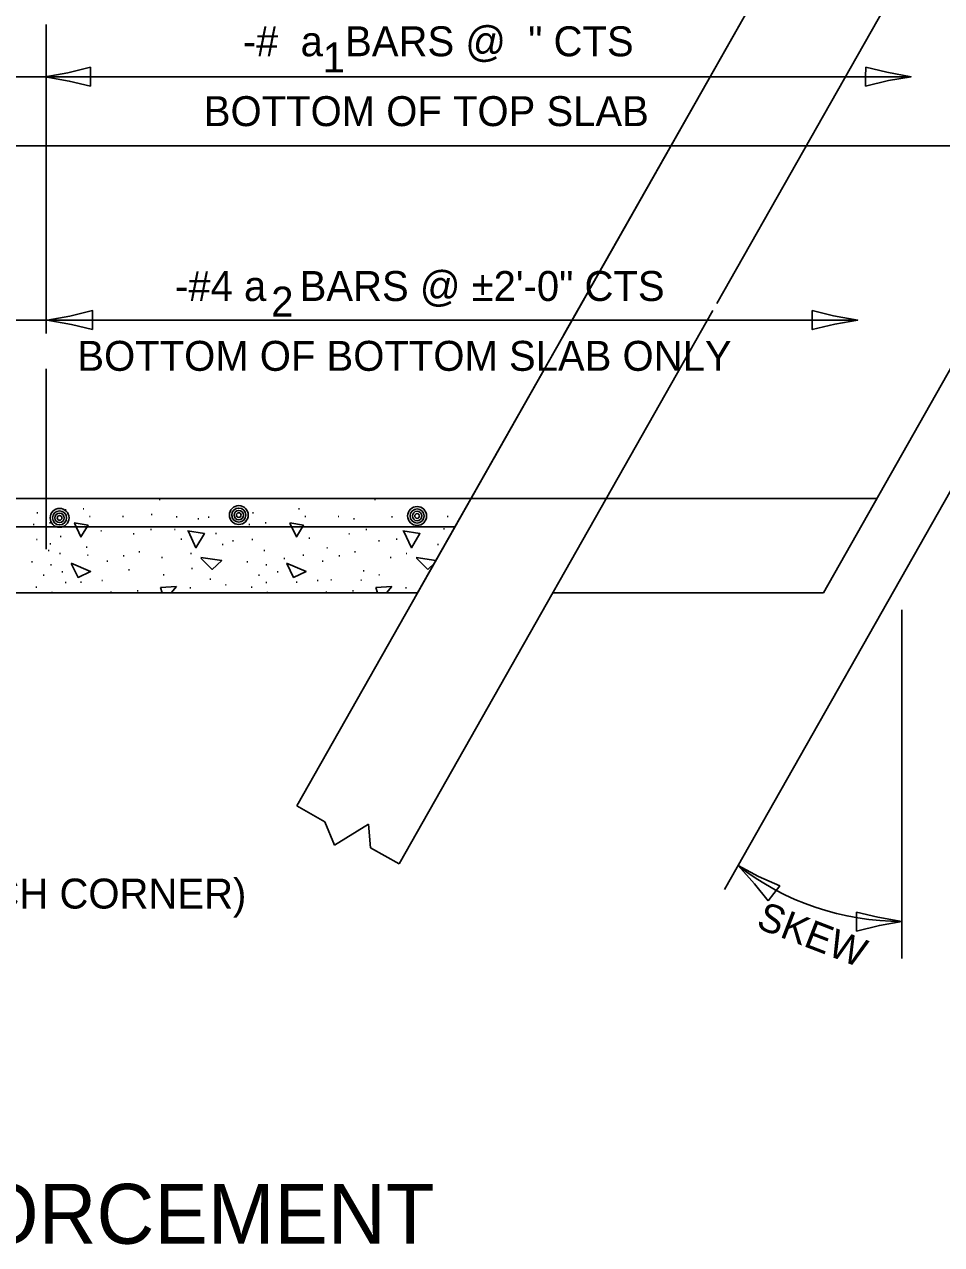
# Model space of a CAD drawing. Extents: x 2133490 to 2172050, y 2138301 to 2145980.
# Drawn here: x 2143590.3 to 2143774.1, y 2144825.2 to 2145069.8 of the extents above; entities that cross this region are included whole.
import ezdxf

# ---------------------------------------------------------------- set-up
doc = ezdxf.new("R2010")
doc.units = 0
for name, color, linetype in [('Level 40', 7, 'Continuous'), ('Level 63', 7, 'Continuous'), ('ROW_PR_Notes', 7, 'Continuous'), ('Topo_Bridge Structures', 7, 'Continuous')]:
    doc.layers.add(name, color=color, linetype=linetype)

msp = doc.modelspace()

# ---------------------------------------------------------------- linework, layer by layer
at = {"layer": 'Level 40'}
for p, q in [((2143730.57, 2144896.41), (2143886.43, 2145171.47)), ((2143462.08, 2145045.48), (2144177.52, 2145045.48)), ((2143761.08, 2144974.75), (2143679.79, 2144974.75))]:
    msp.add_line(p, q, dxfattribs=at)
for centre, radius in [((2143597.37, 2144970.88), 1.89), ((2143597.37, 2144970.88), 1.41), ((2143633.27, 2144971.45), 1.89), ((2143633.27, 2144971.45), 1.41), ((2143633.27, 2144971.45), 0.943), ((2143668.99, 2144971.26), 1.89), ((2143668.99, 2144971.26), 1.41), ((2143597.37, 2144970.88), 0.943), ((2143597.37, 2144970.88), 0.472), ((2143633.27, 2144971.45), 0.472), ((2143668.99, 2144971.26), 0.943), ((2143668.99, 2144971.26), 0.472)]:
    msp.add_circle(centre, radius, dxfattribs=at)
at = {"layer": 'Level 63'}
msp.add_line((2143757.25, 2145010.53), (2143529.63, 2145010.53), dxfattribs=at)
at = {"layer": 'ROW_PR_Notes'}
for p, q in [((2143800.63, 2145188), (2143644.89, 2144913.16)), ((2143669.1, 2144955.89), (2143770.63, 2145135.06)), ((2143796.62, 2145133.12), (2143729.05, 2145013.87)), ((2143765.36, 2145125.77), (2143698.35, 2145007.51)), ((2143594.69, 2145069.79), (2143594.69, 2145007.81)), ((2143767.96, 2145059.32), (2143529.94, 2145059.32)), ((2143783.23, 2145013.85), (2143750.39, 2144955.89)), ((2143665.4, 2144901.54), (2143728.26, 2145012.46)), ((2143684.4, 2144982.9), (2143697.26, 2145005.59)), ((2143594.69, 2145000.75), (2143594.69, 2144964.6)), ((2143440.08, 2144974.75), (2143679.79, 2144974.75)), ((2143598.47, 2144972.48), (2143598.66, 2144972.48)), ((2143602.08, 2144972.72), (2143602.26, 2144972.72)), ((2143617.32, 2144974.54), (2143617.51, 2144974.54)), ((2143645.24, 2144972.72), (2143645.43, 2144972.72)), ((2143660.48, 2144974.54), (2143660.67, 2144974.54)), ((2143592.84, 2144971.87), (2143593.03, 2144971.87)), ((2143595.38, 2144969.92), (2143595.57, 2144969.92)), ((2143603.33, 2144971.18), (2143603.52, 2144971.18)), ((2143609.98, 2144971.18), (2143610.17, 2144971.18)), ((2143615.7, 2144971.58), (2143615.89, 2144971.58)), ((2143620.72, 2144971.06), (2143620.91, 2144971.06)), ((2143625.06, 2144970.69), (2143625.25, 2144970.69)), ((2143627.13, 2144971.02), (2143627.32, 2144971.02)), ((2143631.87, 2144971.18), (2143632.06, 2144971.18)), ((2143636.01, 2144971.87), (2143636.2, 2144971.87)), ((2143638.55, 2144969.92), (2143638.74, 2144969.92)), ((2143646.5, 2144971.18), (2143646.69, 2144971.18)), ((2143653.15, 2144971.18), (2143653.33, 2144971.18)), ((2143656.23, 2144970.69), (2143656.42, 2144970.69)), ((2143663.89, 2144971.06), (2143664.08, 2144971.06)), ((2143668.23, 2144970.69), (2143668.42, 2144970.69)), ((2143670.3, 2144971.02), (2143670.48, 2144971.02)), ((2143675.04, 2144971.18), (2143675.23, 2144971.18)), ((2143456.6, 2144969.09), (2143676.58, 2144969.09)), ((2143592.11, 2144969.56), (2143592.3, 2144969.56)), ((2143599.03, 2144969.11), (2143599.22, 2144969.11)), ((2143605.6, 2144968.26), (2143605.79, 2144968.26)), ((2143612.13, 2144967.69), (2143612.32, 2144967.69)), ((2143615.58, 2144968.58), (2143615.76, 2144968.58)), ((2143620.36, 2144968.58), (2143620.55, 2144968.58)), ((2143628.63, 2144967.77), (2143628.82, 2144967.77)), ((2143635.28, 2144969.56), (2143635.47, 2144969.56)), ((2143642.2, 2144969.11), (2143642.39, 2144969.11)), ((2143655.3, 2144967.69), (2143655.48, 2144967.69)), ((2143658.74, 2144968.58), (2143658.93, 2144968.58)), ((2143674.27, 2144968.66), (2143674.46, 2144968.66)), ((2143592.72, 2144966.52), (2143592.91, 2144966.52)), ((2143595.43, 2144965.71), (2143595.61, 2144965.71)), ((2143597.49, 2144967.12), (2143597.68, 2144967.12)), ((2143602.72, 2144964.98), (2143602.91, 2144964.98)), ((2143621.66, 2144966.64), (2143621.85, 2144966.64)), ((2143629.93, 2144965.54), (2143630.12, 2144965.54)), ((2143632.04, 2144966.31), (2143632.23, 2144966.31)), ((2143635.89, 2144966.52), (2143636.08, 2144966.52)), ((2143647.31, 2144966.8), (2143647.5, 2144966.8)), ((2143650.88, 2144964.91), (2143651.06, 2144964.91)), ((2143661.29, 2144966.31), (2143661.48, 2144966.31)), ((2143664.82, 2144966.64), (2143665.01, 2144966.64)), ((2143673.09, 2144965.54), (2143673.28, 2144965.54)), ((2143595.1, 2144964.34), (2143595.29, 2144964.34)), ((2143597.33, 2144963.77), (2143597.52, 2144963.77)), ((2143602.93, 2144963.41), (2143603.12, 2144963.41)), ((2143610.14, 2144963.29), (2143610.33, 2144963.29)), ((2143613.26, 2144964.06), (2143613.45, 2144964.06)), ((2143617.77, 2144962.96), (2143617.96, 2144962.96)), ((2143623.6, 2144963.77), (2143623.79, 2144963.77)), ((2143638.27, 2144964.34), (2143638.46, 2144964.34)), ((2143642.32, 2144962.72), (2143642.51, 2144962.72)), ((2143646.09, 2144963.41), (2143646.28, 2144963.41)), ((2143653.31, 2144963.29), (2143653.5, 2144963.29)), ((2143656.43, 2144964.06), (2143656.62, 2144964.06)), ((2143663.61, 2144962.96), (2143663.8, 2144962.96)), ((2143666.77, 2144963.77), (2143666.96, 2144963.77)), ((2143591.75, 2144962.07), (2143591.94, 2144962.07)), ((2143595.55, 2144961.46), (2143595.74, 2144961.46)), ((2143597.82, 2144960.04), (2143598.01, 2144960.04)), ((2143606.82, 2144962.23), (2143607.01, 2144962.23)), ((2143611.16, 2144960.45), (2143611.35, 2144960.45)), ((2143623.81, 2144960.77), (2143623.99, 2144960.77)), ((2143634.91, 2144962.07), (2143635.1, 2144962.07)), ((2143638.71, 2144961.46), (2143638.9, 2144961.46)), ((2143640.98, 2144960.04), (2143641.17, 2144960.04)), ((2143649.98, 2144962.23), (2143650.17, 2144962.23)), ((2143658.17, 2144960.29), (2143658.36, 2144960.29)), ((2143594.06, 2144959.39), (2143594.25, 2144959.39)), ((2143598.47, 2144957.93), (2143598.66, 2144957.93)), ((2143601.59, 2144958.02), (2143601.78, 2144958.02)), ((2143605.8, 2144958.34), (2143605.99, 2144958.34)), ((2143618.13, 2144959.48), (2143618.32, 2144959.48)), ((2143627.5, 2144958.58), (2143627.68, 2144958.58)), ((2143637.23, 2144959.39), (2143637.42, 2144959.39)), ((2143638.71, 2144957.93), (2143638.9, 2144957.93)), ((2143644.75, 2144958.02), (2143644.94, 2144958.02)), ((2143648.97, 2144958.34), (2143649.16, 2144958.34)), ((2143651.69, 2144958.46), (2143651.87, 2144958.46)), ((2143657.69, 2144958.42), (2143657.87, 2144958.42)), ((2143661.3, 2144959.48), (2143661.48, 2144959.48)), ((2143455.02, 2144955.89), (2143669.1, 2144955.89)), ((2143592.6, 2144957), (2143592.79, 2144957)), ((2143595.75, 2144955.91), (2143595.94, 2144955.91)), ((2143607.55, 2144955.99), (2143607.74, 2144955.99)), ((2143612.9, 2144956.23), (2143613.09, 2144956.23)), ((2143623.48, 2144956.88), (2143623.67, 2144956.88)), ((2143630.58, 2144957.45), (2143630.77, 2144957.45)), ((2143635.77, 2144957), (2143635.95, 2144957)), ((2143638.91, 2144955.91), (2143639.1, 2144955.91)), ((2143650.71, 2144955.99), (2143650.9, 2144955.99)), ((2143656.06, 2144956.23), (2143656.25, 2144956.23)), ((2143666.65, 2144956.88), (2143666.84, 2144956.88)), ((2143696.2, 2144955.89), (2143750.39, 2144955.89)), ((2143766.13, 2144952.48), (2143766.13, 2144882.57)), ((2143650.52, 2144909.97), (2143644.89, 2144913.16)), ((2143650.52, 2144909.97), (2143652.41, 2144905.25)), ((2143652.41, 2144905.25), (2143659.27, 2144909.46)), ((2143659.27, 2144909.46), (2143659.68, 2144904.78)), ((2143665.4, 2144901.54), (2143659.68, 2144904.78))]:
    msp.add_line(p, q, dxfattribs=at)
for points in [[(2143600.33, 2144969.82), (2143601.65, 2144967.08), (2143603.07, 2144969.39), (2143600.3, 2144969.92)], [(2143643.49, 2144969.82), (2143644.81, 2144967.08), (2143646.23, 2144969.39), (2143643.47, 2144969.92)], [(2143623.18, 2144968.17), (2143624.69, 2144964.91), (2143626.39, 2144967.74), (2143622.99, 2144968.31)], [(2143666.35, 2144968.17), (2143667.86, 2144964.91), (2143669.56, 2144967.74), (2143666.16, 2144968.31)], [(2143625.68, 2144962.83), (2143627.95, 2144960.56), (2143629.84, 2144962.31), (2143625.64, 2144962.93)], [(2143672.76, 2144962.35), (2143668.81, 2144962.93)], [(2143668.85, 2144962.83), (2143671.12, 2144960.56)], [(2143599.71, 2144961.75), (2143601.08, 2144958.96), (2143603.58, 2144960.14), (2143599.68, 2144961.8)], [(2143642.88, 2144961.75), (2143644.25, 2144958.96), (2143646.75, 2144960.14), (2143642.85, 2144961.8)], [(2143671.12, 2144960.56), (2143672.45, 2144961.8)], [(2143620.77, 2144957.16), (2143617.56, 2144956.93)], [(2143617.56, 2144956.93), (2143617.89, 2144955.89)], [(2143619.72, 2144955.89), (2143620.77, 2144957.16)], [(2143663.94, 2144957.16), (2143660.73, 2144956.93)], [(2143660.73, 2144956.93), (2143661.06, 2144955.89)], [(2143662.89, 2144955.89), (2143663.94, 2144957.16)]]:
    msp.add_lwpolyline(points, dxfattribs=at)
msp.add_arc((2143765.87, 2144943.07), 53.07, 232.113, 270.2876, dxfattribs=at)
at = {"layer": 'Topo_Bridge Structures'}
for points in [[(2143603.55, 2145057.42), (2143603.55, 2145059.32), (2143603.55, 2145061.22), (2143599, 2145060.11), (2143594.45, 2145059.32), (2143599.3, 2145058.44)], [(2143758.86, 2145061.22), (2143758.85, 2145059.32), (2143758.85, 2145057.42), (2143763.41, 2145058.53), (2143767.96, 2145059.32), (2143763.1, 2145060.2)], [(2143603.98, 2145008.63), (2143603.99, 2145010.53), (2143603.99, 2145012.44), (2143599.43, 2145011.32), (2143594.88, 2145010.53), (2143599.74, 2145009.65)], [(2143748.16, 2145012.44), (2143748.15, 2145010.53), (2143748.15, 2145008.63), (2143752.7, 2145009.74), (2143757.25, 2145010.53), (2143752.4, 2145011.41)], [(2143739.29, 2144894.1), (2143740.46, 2144895.6), (2143741.63, 2144897.1), (2143737.35, 2144899.02), (2143733.28, 2144901.19), (2143736.57, 2144897.51)], [(2143757.03, 2144891.87), (2143757.03, 2144889.96), (2143757.04, 2144888.06), (2143761.59, 2144889.2), (2143766.13, 2144890.01), (2143761.27, 2144890.87)]]:
    msp.add_lwpolyline(points, close=True, dxfattribs=at)

# ---------------------------------------------------------------- texts
at = {"layer": 'Level 63'}
for s, height, p in [('  -#  a  BARS @  " CTS', 6, (2143629.6, 2145063.41)), ('1', 6, (2143650.07, 2145060.17)), ('BOTTOM OF TOP SLAB', 6, (2143626.26, 2145049.41)), ('  -#4 a   BARS @ ±2\'-0" CTS', 6, (2143616.03, 2145014.36)), ('2', 6, (2143639.76, 2145011.24)), ('BOTTOM OF BOTTOM SLAB ONLY', 6, (2143600.93, 2145000.36)), ('SHOWING REINFORCEMENT', 12, (2143449.64, 2144825.39))]:
    msp.add_text(s, height=height, dxfattribs=at).set_placement(p)
at = {"layer": 'ROW_PR_Notes'}
msp.add_text('1-#  v BAR (EACH CORNER)', height=6, dxfattribs=at).set_placement((2143529.13, 2144892.58))
msp.add_text('SKEW', height=5.7, rotation=338.8874, dxfattribs=at).set_placement((2143736.69, 2144888.79))

doc.saveas('drawing.dxf')
